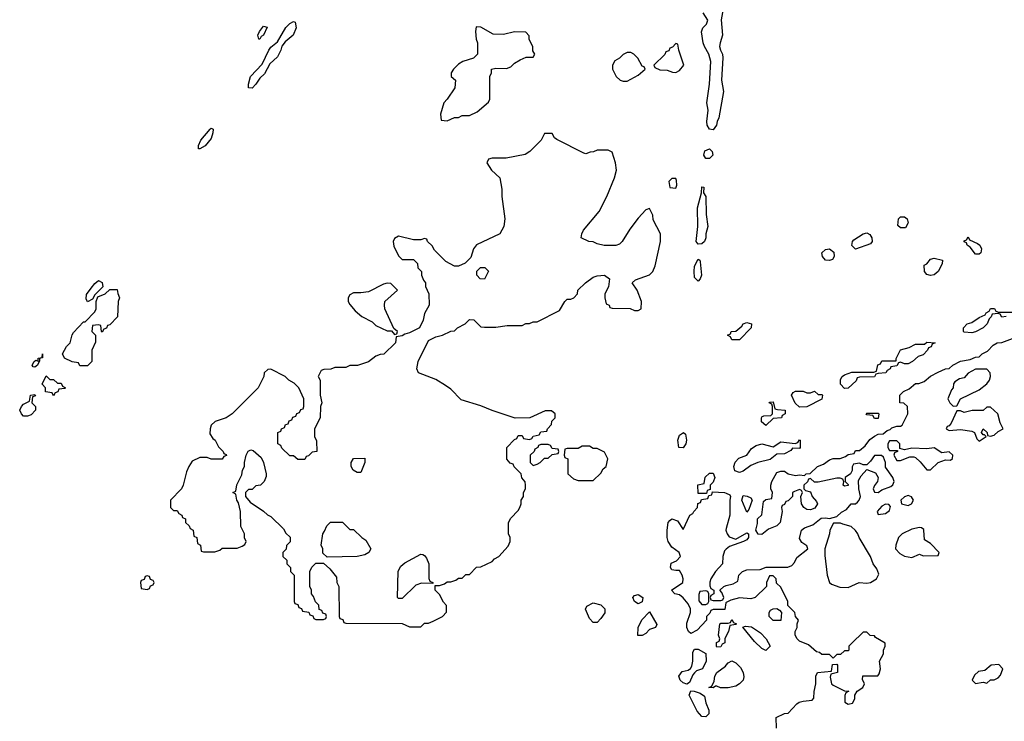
# Model space of a CAD drawing. Header units: inches. Extents: x 2701323 to 2964515, y 494916 to 722124.
# Tile 317 of 656: x 2796229 to 2801483, y 660370 to 664113. Entities that reach past the tile are written whole.
import ezdxf

# ---------------------------------------------------------------- set-up
doc = ezdxf.new("R2010")
doc.units = ezdxf.units.IN
doc.header["$MEASUREMENT"] = 0
doc.layers.add('C7696', color=7, linetype='Continuous')
doc.layers.add('C8606', color=7, linetype='Continuous')

msp = doc.modelspace()

# ---------------------------------------------------------------- linework, layer by layer
at = {"layer": 'C7696', "color": 2, "elevation": 2}
for points in [[(2799990.3, 664210), (2799971.8, 664111.8), (2799980.3, 664030), (2799966.4, 663990), (2799964.4, 663970), (2799968.2, 663950), (2799979.3, 663930), (2799981.6, 663910), (2799974.9, 663790), (2799984.9, 663730), (2799960.7, 663590), (2799950.8, 663570), (2799947.7, 663550), (2799930, 663526.6), (2799909.4, 663530), (2799898.4, 663550), (2799896.2, 663570), (2799903, 663630), (2799895.6, 663670), (2799909.7, 663770), (2799916.9, 663890), (2799907.3, 663930), (2799883.7, 663970), (2799877.2, 663990), (2799867.9, 664047.9), (2799875.1, 664070), (2799894, 664090), (2799901.2, 664110), (2799877, 664150)], [(2800000, 661003.1), (2799998, 661002), (2799992.7, 660967.3), (2799930, 660966), (2799918, 660962), (2799912.7, 660947.3), (2799894, 660930), (2799894, 660910), (2799843.6, 660856.4), (2799810, 660838), (2799798, 660850), (2799789, 660870), (2799790, 660894), (2799809.2, 660950), (2799809, 660970), (2799796, 660996), (2799769.4, 661029.4), (2799750, 661044), (2799726, 661050), (2799708, 661070), (2799768, 661110), (2799769, 661130), (2799765.2, 661150), (2799750, 661175.3), (2799730, 661174), (2799710, 661179), (2799701.2, 661190), (2799705.6, 661214.4), (2799733.6, 661226.4), (2799755.3, 661250), (2799748.7, 661270), (2799710, 661299.3), (2799689.6, 661330), (2799684.2, 661350), (2799684.2, 661390), (2799689.7, 661430.3), (2799698.4, 661441.6), (2799710, 661450.6), (2799738.8, 661438.8), (2799770, 661394), (2799806, 661470), (2799822, 661478), (2799826, 661490), (2799846, 661510), (2799848.4, 661531.6), (2799862, 661538), (2799867.3, 661552.7), (2799902, 661558), (2799906, 661574), (2799922, 661578), (2799926, 661594), (2799990.7, 661590.7), (2800000, 661586.4)], [(2800000, 661398), (2799998, 661390), (2800000, 661384)], [(2800000, 661288.1), (2799990, 661279), (2799981.6, 661250), (2799978.8, 661210), (2799942.8, 661170), (2799918, 661130), (2799912.7, 661112.7), (2799912.7, 661092.7), (2799918, 661078), (2799934, 661070), (2799934, 661050), (2799918, 661042), (2799914, 661030), (2799918, 661018), (2799930, 661014), (2799970, 661014), (2799982, 661018), (2799986, 661030), (2799976.4, 661056.4), (2799966, 661070), (2799986, 661090), (2800000, 661093.8)], [(2800000, 660826), (2799992, 660810), (2799991.6, 660788.4), (2799978, 660782), (2799970, 660768), (2799950, 660766), (2799948, 660770), (2799948, 660790), (2799962, 660798), (2799966, 660810), (2799958, 660830), (2799966, 660890), (2799970, 660894), (2800000, 660894)], [(2800000, 660549.2), (2799969.1, 660549.1), (2799950, 660558), (2799942, 660558), (2799930, 660548.7), (2799906, 660550), (2799922, 660558), (2799935.3, 660584.7), (2799939, 660610), (2799949.3, 660630.7), (2799995.5, 660664.5), (2800000, 660669.9)]]:
    msp.add_lwpolyline(points, dxfattribs=at)
at = {"layer": 'C7696', "color": 2}
for points, elevation in [([(2797470, 663748), (2797449.3, 663750), (2797449.5, 663770), (2797461.3, 663810), (2797523.3, 663876.7), (2797558.3, 663950), (2797570, 663966.4), (2797604, 663996), (2797649, 664071), (2797670, 664092.2), (2797690, 664104), (2797699.9, 664099.9), (2797703.8, 664070), (2797688.5, 664031.5), (2797645.5, 663994.5), (2797627.9, 663972.1), (2797623, 663950), (2797604.4, 663915.6), (2797563, 663877), (2797535.5, 663824.5), (2797510, 663801.2), (2797490, 663768.7)], 2), ([(2797510, 664009.6), (2797506, 664010), (2797499, 664030), (2797509.3, 664050.7), (2797530, 664078), (2797550, 664074), (2797530.4, 664030), (2797516.8, 664023.2)], 2), ([(2798664.7, 664075.3), (2798662, 664050), (2798664.7, 664010), (2798672, 663990), (2798672, 663930), (2798650, 663908), (2798594, 663890), (2798570, 663875.3), (2798544.7, 663850), (2798532, 663830), (2798532, 663810), (2798554, 663790), (2798552, 663750), (2798510.9, 663689.1), (2798492, 663670), (2798474, 663610), (2798478, 663578), (2798510, 663574), (2798530, 663582), (2798550, 663592), (2798570, 663592), (2798590, 663602), (2798630, 663602), (2798670, 663622), (2798730, 663674), (2798738, 663690), (2798738, 663810), (2798746, 663830), (2798746, 663850), (2798770, 663854), (2798827.3, 663852.7), (2798850, 663862), (2798870, 663882), (2798900.4, 663899.6), (2798932.7, 663912.7), (2798970, 663914), (2798978, 663930), (2798968, 663948), (2798968, 663970), (2798948.4, 664008.4), (2798947.3, 664027.3), (2798930, 664046), (2798870, 664048), (2798810, 664034), (2798755.3, 664035.3), (2798690, 664074)], 6), ([(2799730, 663986), (2799712.7, 663967.3), (2799698, 663962), (2799692.7, 663947.3), (2799678, 663942), (2799672.7, 663927.3), (2799614, 663870), (2799618, 663858), (2799645.4, 663845.4), (2799683.6, 663843.6), (2799712.7, 663832.7), (2799730, 663832), (2799750, 663842), (2799773.2, 663870), (2799746, 663950), (2799742, 663982)], 6), ([(2799490, 663938), (2799470, 663938), (2799450, 663928), (2799430, 663908), (2799405.4, 663894.6), (2799392, 663870), (2799392, 663850), (2799412, 663810), (2799434, 663790), (2799450, 663784.7), (2799470, 663786), (2799530, 663818), (2799566, 663850), (2799562, 663862), (2799550, 663866), (2799528.4, 663908.4), (2799506, 663930)], 6), ([(2797184, 663424), (2797182.9, 663442.9), (2797196.2, 663470), (2797245.6, 663530), (2797250, 663534), (2797261, 663530), (2797260.5, 663510), (2797250, 663479.3), (2797218.9, 663441.1), (2797190, 663424)], 2), ([(2799070, 663506), (2799030, 663506), (2799012, 663470), (2798952, 663410), (2798926.4, 663393.6), (2798825.4, 663374.6), (2798750, 663374), (2798731.6, 663368.4), (2798722, 663350), (2798746, 663310), (2798791, 663270), (2798802.8, 663210), (2798802.8, 663170), (2798818, 663050), (2798812, 663010), (2798792, 662970), (2798667.5, 662912.5), (2798651.3, 662890), (2798636, 662844), (2798605.4, 662814.6), (2798570, 662798), (2798550, 662798), (2798503.1, 662823.1), (2798443.1, 662883.1), (2798430, 662906), (2798406, 662930), (2798402, 662942), (2798390, 662946), (2798370, 662938), (2798330, 662938), (2798250, 662958), (2798230, 662946), (2798222, 662930), (2798225.4, 662905.4), (2798250, 662854), (2798270, 662834), (2798330, 662834), (2798352.7, 662812.7), (2798354, 662790), (2798374, 662770), (2798374, 662750), (2798383.6, 662723.6), (2798394, 662710), (2798394, 662690), (2798411.6, 662651.6), (2798414, 662590), (2798390, 662546), (2798382, 662510), (2798362, 662470), (2798310, 662442), (2798283.6, 662436.4), (2798270, 662426), (2798238, 662422), (2798234, 662390), (2798171.6, 662328.4), (2798152.7, 662327.3), (2798130, 662318), (2798090, 662288.7), (2798031.1, 662268.9), (2797991.6, 662268.4), (2797970, 662258), (2797910, 662258), (2797890, 662248), (2797852.7, 662247.3), (2797838, 662242), (2797822, 662210), (2797832, 662190), (2797832, 662110), (2797842, 662070), (2797834, 662050), (2797832, 661990), (2797802, 661930), (2797802, 661890), (2797812.7, 661867.3), (2797814, 661810), (2797790, 661806), (2797770, 661786), (2797758, 661782), (2797750, 661766), (2797712.7, 661767.3), (2797690, 661786), (2797670, 661786), (2797627.3, 661827.3), (2797622, 661842), (2797606, 661850), (2797606, 661910), (2797622, 661918), (2797626, 661930), (2797642, 661938), (2797647.3, 661952.7), (2797662, 661958), (2797667.3, 661972.7), (2797682, 661978), (2797687.3, 661992.7), (2797702, 661998), (2797707.3, 662012.7), (2797722, 662018), (2797730, 662034), (2797742, 662038), (2797746, 662050), (2797746, 662090), (2797718, 662150), (2797694.6, 662174.6), (2797666, 662190), (2797646, 662210), (2797570, 662248), (2797552.7, 662247.3), (2797534, 662230), (2797532, 662210), (2797502, 662150), (2797362, 662010), (2797330.7, 661989.3), (2797272, 661970), (2797251.3, 661950), (2797244.7, 661930), (2797243.6, 661903.6), (2797259.6, 661879.6), (2797272, 661870), (2797290, 661834), (2797314, 661810), (2797318, 661798), (2797330, 661794), (2797332, 661788), (2797318, 661782), (2797310, 661768), (2797250, 661768), (2797230, 661778), (2797190, 661778), (2797150, 661758), (2797131.1, 661728.9), (2797119.8, 661700.2), (2797102, 661630), (2797092, 661610), (2797034, 661550), (2797034, 661510), (2797050, 661494), (2797070, 661494), (2797078, 661478), (2797094, 661470), (2797098, 661458), (2797114, 661450), (2797114, 661430), (2797132.7, 661412.7), (2797138, 661398), (2797154, 661390), (2797158, 661358), (2797174, 661350), (2797178, 661318), (2797194, 661310), (2797198, 661278), (2797210, 661274), (2797270, 661274), (2797296.4, 661283.6), (2797310, 661294), (2797390, 661294), (2797416.4, 661303.6), (2797430, 661314), (2797438, 661330), (2797428.4, 661348.4), (2797428, 661370), (2797408.9, 661408.9), (2797408, 661490), (2797396.4, 661536.4), (2797388, 661550), (2797382, 661582), (2797366, 661590), (2797382, 661598), (2797388.4, 661631.6), (2797414.6, 661685.4), (2797418, 661710), (2797428, 661730), (2797428, 661750), (2797438, 661790), (2797448.4, 661811.6), (2797462, 661818), (2797475.3, 661815.3), (2797517.3, 661777.3), (2797530.8, 661750.8), (2797544.7, 661690), (2797543.6, 661676.4), (2797534, 661650), (2797514, 661630), (2797490, 661626), (2797470, 661606), (2797450, 661606), (2797434, 661590), (2797434, 661570), (2797459.6, 661539.6), (2797530.9, 661490.9), (2797551.1, 661471.1), (2797570, 661462), (2797636.9, 661396.9), (2797650, 661374), (2797671.6, 661351.6), (2797671.6, 661328.4), (2797652.7, 661307.3), (2797651.6, 661288.4), (2797634, 661270), (2797634, 661250), (2797654, 661230), (2797654, 661210), (2797674, 661190), (2797674, 661170), (2797694, 661150), (2797694, 661010), (2797698, 660998), (2797712.7, 660992.7), (2797718, 660978), (2797732.7, 660972.7), (2797738, 660958), (2797772.7, 660952.7), (2797778, 660938), (2797792.7, 660932.7), (2797798, 660918), (2797810, 660914), (2797850, 660914), (2797862, 660918), (2797866, 660930), (2797862, 660942), (2797847.3, 660947.3), (2797842, 660962), (2797827.3, 660967.3), (2797826, 660990), (2797807.3, 661007.3), (2797796.4, 661036.4), (2797786, 661050), (2797786, 661070), (2797778, 661090), (2797778, 661170), (2797788.4, 661191.6), (2797810, 661214), (2797850, 661214), (2797883.6, 661183.6), (2797919.6, 661139.6), (2797922, 661110), (2797932, 661090), (2797934, 660930), (2797938, 660918), (2797952.7, 660912.7), (2797958, 660898), (2797970, 660894), (2798270, 660892), (2798310, 660874), (2798370, 660874), (2798390, 660894), (2798410, 660894), (2798436.4, 660903.6), (2798486, 660930), (2798507.3, 660952.7), (2798507.3, 660987.3), (2798490, 661006), (2798470, 661046), (2798446, 661070), (2798446, 661094), (2798470, 661094), (2798496.4, 661103.6), (2798510, 661114), (2798530, 661114), (2798556.4, 661123.6), (2798570, 661134), (2798590, 661134), (2798610, 661154), (2798630, 661154), (2798667.3, 661192.7), (2798690, 661194), (2798750, 661222), (2798763.1, 661236.9), (2798786, 661250), (2798836.4, 661303.6), (2798846, 661330), (2798846, 661350), (2798838, 661370), (2798838, 661430), (2798850, 661454), (2798890, 661494), (2798898, 661510), (2798906, 661530), (2798906, 661550), (2798918, 661570), (2798918, 661590), (2798928, 661610), (2798928, 661630), (2798927.3, 661647.3), (2798908.7, 661668.7), (2798906, 661690), (2798867.3, 661727.3), (2798862, 661742), (2798847.3, 661747.3), (2798828.4, 661768.4), (2798828.4, 661831.6), (2798870, 661874), (2798882, 661878), (2798890, 661894), (2798910, 661894), (2798918, 661878), (2798950, 661874), (2798962, 661878), (2798968.4, 661891.6), (2799002, 661898), (2799010, 661914), (2799042, 661918), (2799046, 661930), (2799067.3, 661952.7), (2799068.4, 661971.6), (2799086, 661990), (2799086, 662010), (2799067.3, 662027.3), (2799032.7, 662027.3), (2798951.6, 661988.4), (2798872.7, 661987.3), (2798750, 662028.7), (2798690, 662054), (2798585.6, 662085.6), (2798530, 662142), (2798502, 662162), (2798450, 662193.2), (2798358, 662230), (2798348, 662250), (2798355.3, 662290), (2798410, 662402), (2798450, 662422), (2798486, 662430), (2798530, 662452), (2798550, 662454), (2798566, 662470), (2798606, 662490), (2798630, 662514), (2798652.7, 662512.7), (2798690, 662474), (2798710, 662472), (2798770, 662472), (2798830, 662482), (2798910, 662482), (2798930, 662492), (2798950, 662492), (2798970, 662502), (2798990, 662502), (2799110, 662562), (2799138, 662610), (2799150, 662622), (2799170, 662622), (2799186, 662630), (2799206, 662650), (2799208, 662670), (2799248, 662710), (2799290, 662738.8), (2799310, 662746.8), (2799350.6, 662750.6), (2799376, 662730), (2799371.1, 662688.9), (2799352, 662650), (2799352, 662630), (2799358, 662598), (2799374, 662590), (2799378, 662578), (2799390, 662574), (2799487.3, 662572.7), (2799510, 662562), (2799530, 662562), (2799546, 662570), (2799548, 662610), (2799524, 662670), (2799498, 662710), (2799514.6, 662725.4), (2799590, 662752), (2799608, 662770), (2799620.4, 662799.6), (2799648, 662930), (2799648, 662970), (2799610, 663046), (2799608, 663070), (2799590, 663106), (2799570, 663098), (2799530, 663055.3), (2799484.5, 662995.5), (2799444.7, 662930), (2799430, 662915.3), (2799410, 662908.7), (2799348.9, 662908.9), (2799310, 662918), (2799290, 662928), (2799266, 662930), (2799226, 662950), (2799228, 662970), (2799238, 662990), (2799322, 663090), (2799362, 663170), (2799404, 663270), (2799414, 663310), (2799408.7, 663350), (2799390, 663406), (2799370, 663418), (2799310, 663418), (2799291.6, 663408.4), (2799272.7, 663407.3), (2799250, 663398), (2799240.4, 663400.4), (2799094.6, 663474.6), (2799083.1, 663483.1)], 6), ([(2799910, 663372.7), (2799890, 663373.2), (2799880.7, 663390), (2799885.6, 663414.4), (2799910, 663424.9), (2799924.9, 663410), (2799927.3, 663390)], 2), ([(2799730, 663266), (2799710, 663266), (2799694, 663250), (2799698, 663218), (2799730, 663214), (2799735.3, 663230), (2799734.6, 663254.6)], 6), ([(2799850, 662916), (2799839.5, 662930), (2799847.8, 663010), (2799845.6, 663110), (2799866.6, 663190), (2799870, 663222), (2799879.6, 663219.6), (2799878, 663190), (2799890.6, 663170), (2799893.2, 663073.2), (2799900.7, 663010), (2799890.7, 662970), (2799890.5, 662949.5), (2799882.8, 662930), (2799870, 662917.2)], 2), ([(2799850, 662719), (2799830, 662738), (2799827.8, 662770), (2799830, 662798), (2799850, 662834.8), (2799858, 662830), (2799861, 662821), (2799866.8, 662750), (2799861, 662730)], 2), ([(2798710, 662728.7), (2798686, 662730), (2798668, 662750), (2798668.4, 662771.6), (2798688.4, 662791.6), (2798711.6, 662791.6), (2798731.1, 662771.1)], 6), ([(2796590, 662608.7), (2796584, 662624), (2796586.3, 662646.3), (2796610, 662681), (2796630, 662706), (2796650, 662721), (2796670, 662712), (2796672.7, 662687.3), (2796630, 662646), (2796618, 662622)], 2), ([(2798190, 662708), (2798170, 662702), (2798090, 662662), (2798050, 662655.3), (2798010, 662655.3), (2797990, 662646), (2797982, 662630), (2797982, 662610), (2797990, 662594), (2798019.6, 662559.6), (2798054, 662530), (2798110, 662502), (2798130, 662482), (2798190, 662454), (2798214, 662454), (2798230, 662434), (2798242, 662438), (2798246, 662450), (2798226, 662466), (2798178, 662570), (2798175.3, 662590), (2798178, 662610), (2798246, 662670), (2798210, 662706)], 6), ([(2796670, 662446), (2796666, 662450), (2796662, 662482), (2796650, 662486), (2796618, 662482), (2796614, 662450), (2796634, 662430), (2796632.7, 662392.7), (2796614, 662350), (2796614, 662290), (2796590, 662266), (2796550, 662266), (2796542, 662282), (2796508.4, 662288.4), (2796467.3, 662307.3), (2796458, 662330), (2796478, 662370), (2796498, 662390), (2796508.7, 662431.3), (2796516.4, 662443.6), (2796570, 662502), (2796578, 662502), (2796630, 662554), (2796638, 662570), (2796638, 662610), (2796646, 662634), (2796686, 662650), (2796710, 662674), (2796750, 662674), (2796752.7, 662652.7), (2796762, 662630), (2796754, 662610), (2796751.6, 662528.4), (2796710, 662486), (2796698, 662482), (2796692.7, 662467.3), (2796678, 662462)], 2), ([(2796310, 662259), (2796301.2, 662261.2), (2796295.3, 662270), (2796306.6, 662290), (2796316, 662296), (2796328, 662292), (2796328, 662308), (2796348.4, 662311.6), (2796351, 662331), (2796350.8, 662309.2), (2796334, 662306), (2796334, 662294), (2796324.7, 662270)], 2), ([(2796390, 662194), (2796410, 662194), (2796430, 662174), (2796450, 662174), (2796458, 662158), (2796474, 662150), (2796470, 662146), (2796438, 662142), (2796432.7, 662127.3), (2796418, 662122), (2796410, 662106), (2796402, 662122), (2796367.3, 662127.3), (2796366, 662150), (2796348.4, 662168.4), (2796370, 662214)], 2), ([(2796250, 661998), (2796238, 662010), (2796229, 662030), (2796238, 662050), (2796250, 662062), (2796282, 662078), (2796286, 662110), (2796310, 662114), (2796312.7, 662107.3), (2796298, 662102), (2796294, 662070), (2796314, 662050), (2796314, 662030), (2796290, 662006), (2796270, 661998)], 2), ([(2799770, 661829.5), (2799747.3, 661830), (2799741.3, 661870), (2799750, 661897.3), (2799771, 661911), (2799782, 661902), (2799787.3, 661870), (2799784, 661850)], 2), ([(2799050, 661846), (2799010, 661846), (2798998, 661842), (2798994, 661830), (2798978, 661822), (2798974, 661810), (2798954, 661790), (2798954, 661750), (2798970, 661734), (2798990, 661742), (2799006, 661750), (2799030, 661774), (2799050, 661774), (2799070, 661794), (2799102, 661798), (2799106, 661810), (2799102, 661822), (2799070, 661826), (2799062, 661842)], 6), ([(2799270, 661838), (2799230, 661838), (2799210, 661826), (2799150, 661826), (2799138, 661822), (2799134, 661790), (2799138, 661778), (2799154, 661770), (2799154, 661690), (2799183.6, 661663.6), (2799210, 661654), (2799290, 661654), (2799330, 661694), (2799343.1, 661716.9), (2799358, 661730), (2799368, 661770), (2799350, 661806), (2799310, 661826), (2799290, 661826)], 6), ([(2798030, 661698), (2798008, 661710), (2797998, 661730), (2797998, 661750), (2798010, 661772), (2798070, 661774), (2798071.3, 661750), (2798050, 661698)], 6), ([(2799850, 661586), (2799848.4, 661631.6), (2799882, 661638), (2799887.3, 661672.7), (2799910, 661694), (2799930, 661694), (2799938, 661670), (2799930, 661646), (2799914, 661630), (2799914, 661606), (2799898, 661602), (2799894, 661586), (2799890, 661586)], 2), ([(2797990, 661394), (2798010, 661394), (2798054, 661350), (2798076.9, 661336.9), (2798102, 661290), (2798092, 661270), (2798070, 661258), (2798030, 661248.7), (2797870, 661246), (2797847.3, 661267.3), (2797846, 661290), (2797838, 661310), (2797846, 661370), (2797856.4, 661383.6), (2797867.3, 661412.7), (2797887.3, 661432.7), (2797951.6, 661431.6)], 6), ([(2798434, 661106), (2798372.7, 661107.3), (2798343.6, 661096.4), (2798270, 661026), (2798250, 661026), (2798246, 661030), (2798248.4, 661171.6), (2798263.1, 661196.9), (2798284.7, 661215.3), (2798370, 661262), (2798379.6, 661259.6), (2798390, 661254), (2798399.8, 661239.8), (2798412, 661210), (2798412.7, 661132.7), (2798418, 661118), (2798434, 661110)], 6), ([(2796910, 661146), (2796898, 661142), (2796892.7, 661127.3), (2796878, 661122), (2796874, 661110), (2796878, 661078), (2796910, 661074), (2796922, 661078), (2796927.3, 661092.7), (2796942, 661098), (2796946, 661110), (2796942, 661122), (2796927.3, 661127.3), (2796922, 661142)], 6), ([(2799890, 661066), (2799858, 661062), (2799852.7, 661047.3), (2799852.7, 661012.7), (2799870, 660994), (2799890, 660994), (2799902, 660998), (2799906, 661010), (2799906, 661050), (2799902, 661062)], 2), ([(2799530, 660997.2), (2799509.5, 661009.5), (2799501.2, 661030), (2799510, 661041), (2799530, 661046.8), (2799554.8, 661030), (2799550, 661008)], 2), ([(2799290, 660898), (2799270, 660918), (2799248.9, 660968.9), (2799256.4, 660983.6), (2799290, 661002), (2799330.9, 660990.9), (2799352, 660970), (2799350.9, 660949.1), (2799330, 660918), (2799310, 660898)], 2), ([(2799550, 660828), (2799528.4, 660828.4), (2799529, 660870), (2799549.3, 660910.7), (2799590, 660954), (2799630, 660886), (2799622, 660870), (2799590, 660859), (2799570, 660838)], 2), ([(2799790, 660568), (2799770, 660576), (2799753.2, 660590), (2799746.6, 660610), (2799764.2, 660635.8), (2799796.5, 660643.5), (2799808.9, 660651.1), (2799816.4, 660663.6), (2799822, 660690), (2799820.4, 660739.6), (2799830, 660754), (2799850, 660754), (2799891.3, 660731.3), (2799892, 660690), (2799872, 660650), (2799841, 660639), (2799830, 660628.7), (2799821.4, 660618.6), (2799803.5, 660576.5)], 2), ([(2799890, 660393.2), (2799870, 660396), (2799843.9, 660423.9), (2799801.2, 660510), (2799810, 660532), (2799828.7, 660531.3), (2799859.8, 660519.8), (2799883.6, 660503.6), (2799891.1, 660468.9), (2799906.8, 660430), (2799906.8, 660410)], 2)]:
    msp.add_lwpolyline(points, close=True, dxfattribs=dict(at, elevation=elevation))
at = {"layer": 'C8606', "color": 2, "elevation": 2}
for points in [[(2800930, 663002), (2800915.3, 663015.3), (2800919, 663050), (2800930, 663061), (2800950, 663061), (2800964.7, 663050), (2800971, 663029), (2800956.9, 663003.1), (2800950, 663002)], [(2800690, 662888.7), (2800669.4, 662909.4), (2800674, 662930), (2800680.9, 662939.1), (2800730, 662971), (2800750, 662976), (2800766.4, 662966.4), (2800776, 662950), (2800778, 662930), (2800770, 662918)], [(2801330, 662862), (2801300.4, 662900.4), (2801286, 662910), (2801282, 662922), (2801268.4, 662928.4), (2801270, 662934), (2801282, 662938), (2801290, 662954), (2801298, 662938), (2801339.8, 662919.8), (2801352, 662910), (2801361, 662890), (2801358, 662870), (2801350, 662862)], [(2800550, 662829), (2800528.7, 662830), (2800514, 662850), (2800509, 662870), (2800530, 662886.8), (2800550, 662891), (2800573.2, 662873.2), (2800576, 662850), (2800566, 662834)], [(2801090, 662749.3), (2801070, 662754), (2801057.2, 662770), (2801056.4, 662803.6), (2801070, 662811.3), (2801090, 662836), (2801110, 662841), (2801154, 662830), (2801152, 662810), (2801130.6, 662769.4), (2801110, 662752.3)], [(2800030, 662406), (2800022, 662422), (2800006, 662430), (2800022, 662438), (2800026, 662450), (2800050, 662452), (2800082, 662478), (2800090, 662491.3), (2800110, 662498), (2800134, 662490), (2800132, 662470), (2800070, 662406)], [(2800950, 662278), (2800930, 662286), (2800918, 662282), (2800910, 662266), (2800878, 662262), (2800874, 662250), (2800858, 662242), (2800851.6, 662228.4), (2800810, 662226), (2800798, 662222), (2800790, 662208), (2800710, 662206), (2800698, 662202), (2800692.7, 662187.3), (2800650, 662148), (2800630, 662146), (2800608.4, 662168.4), (2800610, 662194), (2800618, 662210), (2800630, 662218), (2800670, 662232), (2800787.3, 662232.7), (2800802, 662238), (2800808.7, 662271.3), (2800822, 662278), (2800830, 662294), (2800906, 662294), (2800906, 662306), (2800930, 662352), (2800976.4, 662363.6), (2801010, 662382), (2801058, 662382), (2801070, 662392), (2801114, 662390), (2801098, 662382), (2801092.7, 662367.3), (2801078, 662362), (2801074, 662350), (2801050, 662326), (2801023.6, 662316.4), (2800994, 662290), (2800970, 662278)], [(2801390, 662248), (2801330, 662248), (2801290, 662228), (2801270, 662202), (2801243.6, 662196.4), (2801219.6, 662180.4), (2801212, 662170), (2801211.3, 662150), (2801201, 662139), (2801182, 662090), (2801192, 662070), (2801210, 662052), (2801230, 662054), (2801249.1, 662090.9), (2801350, 662138), (2801390, 662171.3), (2801404, 662190), (2801409, 662210), (2801408, 662230)], [(2800430, 662122), (2800450, 662122), (2800470, 662131.3), (2800490, 662114), (2800510, 662114), (2800514, 662110), (2800510, 662088), (2800430, 662048), (2800390, 662046), (2800367.3, 662067.3), (2800348, 662110), (2800356.4, 662123.6), (2800370, 662131.3), (2800410, 662132)], [(2800210, 661948), (2800187.3, 661967.3), (2800187.3, 661987.3), (2800190, 661994), (2800200.4, 661999.6), (2800238, 662002), (2800246, 662010), (2800246, 662050), (2800242, 662062), (2800228.4, 662068.4), (2800230, 662072), (2800250, 662074), (2800258, 662038), (2800272.7, 662032.7), (2800314, 662030), (2800314, 662010), (2800298, 662002), (2800294, 661990), (2800250, 661986)], [(2800790, 661986), (2800782, 662002), (2800750, 662006), (2800746, 662010), (2800750, 662014), (2800810, 662014), (2800814, 662010), (2800810, 661986)], [(2801410, 662046), (2801390, 662046), (2801370, 662028.7), (2801311.1, 662028.9), (2801270, 662018), (2801250, 662026), (2801230, 662026), (2801199.8, 661960.2), (2801190, 661946), (2801178, 661942), (2801174, 661930), (2801190, 661922), (2801250, 661926), (2801310, 661918.8), (2801324.7, 661910), (2801336.9, 661876.9), (2801350, 661864.7), (2801386, 661890), (2801378, 661898), (2801370, 661898), (2801362, 661910), (2801370, 661931.3), (2801392, 661910), (2801394, 661894), (2801410, 661892), (2801430, 661896), (2801450, 661916), (2801478, 661930), (2801462, 661962), (2801448, 662010)], [(2800390, 661826), (2800352.7, 661827.3), (2800344.7, 661815.3), (2800310, 661797.2), (2800270, 661795.3), (2800233.2, 661766.8), (2800168.8, 661751.2), (2800130, 661734.5), (2800090, 661703.7), (2800070, 661697), (2800046.2, 661706.2), (2800039.6, 661730), (2800046.6, 661753.4), (2800066, 661774), (2800109.2, 661790), (2800134.8, 661825.2), (2800158.6, 661841.4), (2800190, 661850.8), (2800250, 661834.8), (2800290, 661861), (2800367.3, 661852.7), (2800382, 661858), (2800390, 661872), (2800394, 661870), (2800394, 661830)], [(2800910, 661866), (2800870, 661866), (2800862, 661850), (2800862, 661830), (2800870, 661814), (2800914, 661814), (2800914, 661810), (2800898, 661802), (2800894, 661790), (2800910, 661762), (2800930, 661761), (2800979, 661781), (2801001, 661781), (2801010, 661778), (2801034.4, 661754.4), (2801070, 661711.3), (2801090, 661712), (2801130, 661751.3), (2801170, 661764.7), (2801196.4, 661763.6), (2801207.3, 661772.7), (2801208, 661790), (2801190, 661808), (2801150, 661802), (2801110, 661828.7), (2801070, 661824), (2800990, 661828), (2800950, 661818), (2800926, 661826), (2800926, 661850)], [(2800110, 661486), (2800082, 661550), (2800090, 661574), (2800111.6, 661571.6), (2800130, 661562), (2800138, 661550), (2800119.6, 661500.4)], [(2800970, 661574), (2800950, 661568), (2800932, 661550), (2800934, 661530), (2800970, 661521), (2800988, 661530), (2800998, 661550), (2800988.4, 661568.4)], [(2800850, 661528), (2800830, 661518), (2800804.7, 661490), (2800810, 661474), (2800850, 661478), (2800870, 661494), (2800875.3, 661515.3), (2800867.3, 661527.3)], [(2800610, 661428), (2800572.7, 661427.3), (2800552, 661390), (2800551.3, 661370), (2800526, 661290), (2800525.4, 661254.6), (2800538, 661150), (2800551.1, 661111.1), (2800561, 661101), (2800606.4, 661086.4), (2800650, 661084.7), (2800709.3, 661110.7), (2800750, 661106.8), (2800770, 661110.8), (2800802, 661130), (2800814.6, 661154.6), (2800803.1, 661183.1), (2800784, 661210), (2800768.7, 661250), (2800708, 661350), (2800702, 661370), (2800690, 661388), (2800666, 661410), (2800621.2, 661421.2)], [(2801030, 661404), (2800990, 661396), (2800938, 661370), (2800918, 661350), (2800904.7, 661310), (2800902, 661290), (2800926, 661266), (2800951, 661251), (2800990, 661244.7), (2801030, 661262), (2801050, 661252), (2801130, 661254), (2801135.3, 661270), (2801090, 661318), (2801058, 661338), (2801054, 661390), (2801053.2, 661393.2), (2801042, 661402)], [(2800250, 660908), (2800228.9, 660928.9), (2800228, 660950), (2800236.4, 660963.6), (2800249.1, 660970.9), (2800270, 660971.3), (2800283.6, 660963.6), (2800294, 660950), (2800290, 660908)], [(2800210, 660748), (2800190, 660758), (2800150, 660795.3), (2800087.3, 660872.7), (2800102, 660878), (2800134, 660874), (2800182, 660842), (2800212, 660810), (2800234, 660770)], [(2801453.6, 660673.6), (2801414, 660670), (2801378.8, 660641.2), (2801344.9, 660635.1), (2801324.5, 660615.5), (2801312, 660590), (2801330, 660572), (2801370, 660578), (2801390, 660574), (2801410, 660592), (2801430, 660592), (2801450, 660602), (2801463.1, 660616.9), (2801475.3, 660650)]]:
    msp.add_lwpolyline(points, close=True, dxfattribs=at)
for points in [[(2801494, 662530), (2801470, 662526), (2801462, 662542), (2801450, 662546), (2801418, 662542), (2801412.7, 662527.3), (2801402, 662518), (2801392, 662490), (2801370.9, 662469.1), (2801330, 662448.7), (2801310, 662442), (2801270, 662446), (2801266, 662450), (2801266, 662470), (2801286, 662490), (2801310, 662498), (2801350, 662524.7), (2801382, 662538), (2801386, 662550), (2801402, 662558), (2801410, 662572), (2801431.6, 662571.6), (2801438, 662558), (2801452.7, 662552.7), (2801527.3, 662552.7)], [(2800000, 661093.8), (2800036.4, 661103.6), (2800062, 661118), (2800066, 661150), (2800086, 661170), (2800110, 661178), (2800180.4, 661179.6), (2800212.7, 661192.7), (2800328.4, 661191.6), (2800350, 661202), (2800363.1, 661216.9), (2800376.4, 661243.6), (2800435.3, 661290), (2800430, 661306), (2800403.1, 661323.1), (2800390, 661346), (2800402, 661390), (2800418, 661402), (2800461.2, 661418.8), (2800506.3, 661453.7), (2800530, 661456), (2800550, 661451.3), (2800590, 661462), (2800614.6, 661485.4), (2800640.4, 661499.6), (2800666, 661530), (2800690, 661531), (2800700.2, 661539.8), (2800709, 661550), (2800715.3, 661570), (2800706.6, 661610), (2800706, 661654), (2800720.2, 661679.8), (2800750, 661714), (2800795.5, 661695.5), (2800810.7, 661670.7), (2800806.8, 661650), (2800790, 661628), (2800782.8, 661610), (2800790, 661592), (2800810, 661591.3), (2800830, 661604.7), (2800878, 661622), (2800889, 661631), (2800895.3, 661650), (2800889, 661670), (2800850, 661726), (2800848.7, 661750), (2800839, 661779), (2800828.4, 661788.4), (2800790, 661788), (2800770, 661758), (2800750, 661738), (2800730, 661738), (2800710, 661748), (2800678, 661742), (2800672, 661728), (2800671.1, 661708.9), (2800662, 661690), (2800634, 661670), (2800634, 661650), (2800650, 661634), (2800650, 661628), (2800630, 661624), (2800624, 661630), (2800627.3, 661647.3), (2800622, 661662), (2800607.3, 661667.3), (2800590, 661668), (2800490, 661646), (2800470, 661646), (2800450, 661666), (2800438, 661662), (2800432.7, 661647.3), (2800414, 661630), (2800414, 661610), (2800422, 661602), (2800450, 661594), (2800458, 661570), (2800482, 661542), (2800486.8, 661530), (2800472.8, 661507.2), (2800450, 661498), (2800430, 661499.5), (2800413.2, 661510), (2800401.2, 661530), (2800398, 661570), (2800406, 661590), (2800402, 661602), (2800390, 661606), (2800363.6, 661596.4), (2800354, 661590), (2800354, 661570), (2800330, 661546), (2800318, 661542), (2800310, 661526), (2800298, 661522), (2800294, 661510), (2800298, 661490), (2800286.8, 661430), (2800270, 661413.2), (2800224.9, 661395.1), (2800190, 661366), (2800170, 661369.2), (2800157.2, 661390), (2800166, 661426), (2800166, 661450), (2800188.7, 661471.3), (2800198, 661542), (2800210, 661554), (2800242, 661558), (2800246, 661590), (2800238, 661610), (2800238, 661630), (2800242, 661650), (2800270, 661698), (2800290, 661704.7), (2800310, 661704.7), (2800330, 661691), (2800370, 661681), (2800390, 661684.7), (2800418, 661682), (2800426, 661690), (2800448, 661692), (2800486, 661730), (2800518, 661742), (2800550, 661764.7), (2800570, 661772), (2800607.3, 661772.7), (2800636.4, 661783.6), (2800650, 661794), (2800682, 661798), (2800690, 661814), (2800710, 661814), (2800740.4, 661839.6), (2800765.6, 661874.4), (2800790, 661892), (2800810, 661902), (2800836.4, 661903.6), (2800858, 661922), (2800873.6, 661926.4), (2800884, 661936), (2800910, 661944.7), (2800930, 661944.7), (2800938, 661950), (2800968, 662010), (2800966, 662050), (2800947.3, 662067.3), (2800926, 662070), (2800926, 662110), (2800946, 662130), (2800976.4, 662143.6), (2801010, 662172), (2801027.3, 662172.7), (2801056.4, 662183.6), (2801090, 662211.3), (2801130, 662232), (2801168.9, 662251.1), (2801190, 662252), (2801209.1, 662270.9), (2801250, 662292), (2801300.4, 662299.6), (2801330, 662312), (2801350, 662314), (2801366, 662330), (2801394.6, 662345.4), (2801423.1, 662376.9), (2801446, 662390), (2801470, 662391.3), (2801556.4, 662423.6)], [(2800000, 661586.4), (2800018, 661578), (2800022, 661570), (2800018, 661550), (2800018, 661470), (2800000, 661398)], [(2800000, 661384), (2800004.7, 661370), (2800014.4, 661354.4), (2800050, 661341), (2800110, 661374.8), (2800118, 661370), (2800118.8, 661350), (2800110, 661339), (2800092, 661330), (2800016.7, 661303.3), (2800000, 661288.1)], [(2800267.3, 660332.7), (2800266, 660390), (2800310, 660412), (2800330, 660414), (2800376.4, 660463.6), (2800388.7, 660471.3), (2800410, 660478), (2800458, 660482), (2800467.3, 660492.7), (2800468.4, 660528.4), (2800478, 660570), (2800478, 660610), (2800486, 660630), (2800562, 660638), (2800567.3, 660672.7), (2800590, 660674), (2800594, 660670), (2800594, 660630), (2800558, 660622), (2800554, 660606), (2800562, 660570), (2800570, 660562), (2800630, 660532), (2800654, 660530), (2800638, 660522), (2800632.7, 660507.3), (2800632.7, 660472.7), (2800650, 660462), (2800672.9, 660467.1), (2800686, 660490), (2800686, 660510), (2800698, 660530), (2800728, 660550), (2800738, 660570), (2800727.3, 660592.7), (2800728, 660612), (2800808, 660612), (2800816.4, 660623.6), (2800822, 660650), (2800818, 660690), (2800838, 660730), (2800838, 660750), (2800848, 660770), (2800847.3, 660787.3), (2800796.4, 660816.4), (2800790, 660826), (2800767.3, 660827.3), (2800750, 660846), (2800730, 660846), (2800670, 660786), (2800654, 660770), (2800654, 660750), (2800650, 660746), (2800630, 660746), (2800610, 660726), (2800590, 660726), (2800570, 660706), (2800550, 660726), (2800510, 660726), (2800496.4, 660736.4), (2800480.4, 660740.4), (2800438, 660778), (2800390, 660798), (2800378, 660810), (2800368, 660830), (2800368, 660850), (2800378, 660870), (2800378, 660890), (2800386, 660910), (2800368.4, 660928.4), (2800366, 660950), (2800328, 660988), (2800328, 661010), (2800290, 661086), (2800267.3, 661107.3), (2800266, 661130), (2800250, 661146), (2800230, 661146), (2800214, 661110), (2800214, 661090), (2800154, 661030), (2800130, 661024), (2800071.1, 661028.9), (2800023.6, 661016.4), (2800000, 661003.1)], [(2800000, 660894), (2800010, 660894), (2800022, 660898), (2800030, 660914), (2800038, 660898), (2800054, 660890), (2800050, 660886), (2800018, 660882), (2800012, 660850), (2800000, 660826)], [(2800000, 660669.9), (2800010, 660682), (2800030, 660692), (2800050, 660682), (2800076.3, 660656.3), (2800090.5, 660630.5), (2800093.4, 660606.6), (2800090.6, 660589.4), (2800070.7, 660569.3), (2800050, 660557.2), (2800010, 660549.2), (2800000, 660549.2)]]:
    msp.add_lwpolyline(points, dxfattribs=at)

doc.saveas('drawing.dxf')
